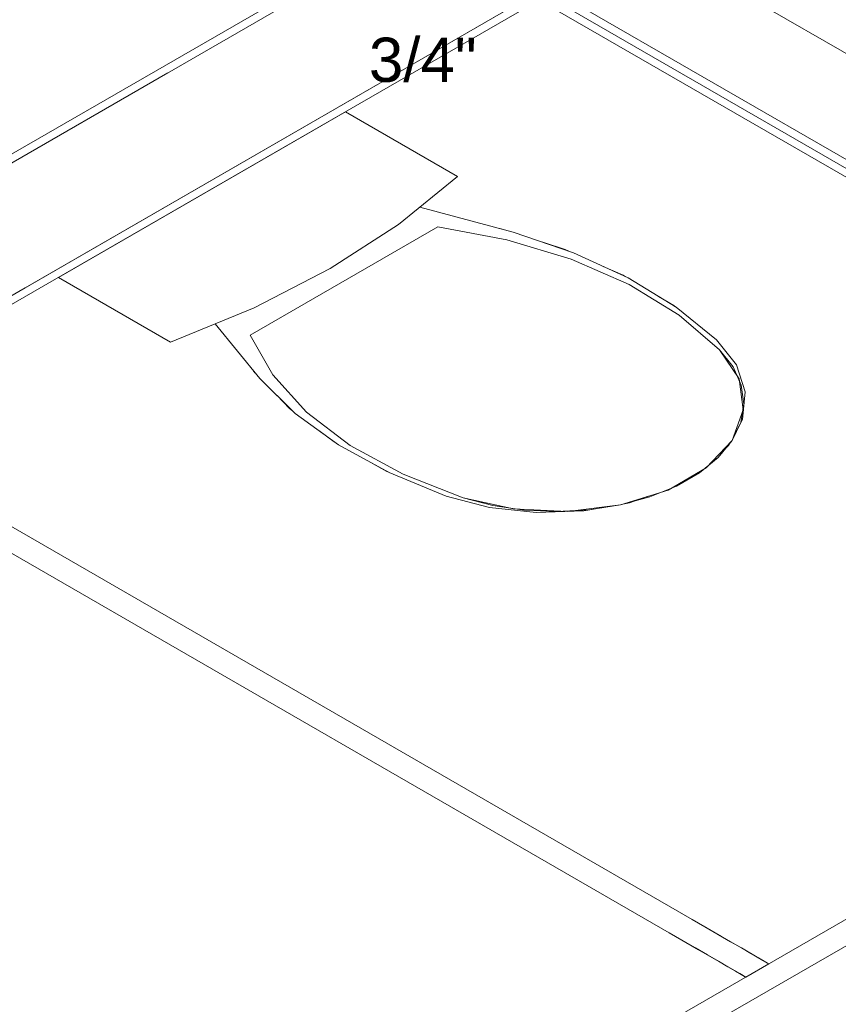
# Model space of a CAD drawing. Header units: millimetres. Extents: x 2 to 902, y -447 to 199.
# Tile 433 of 656: x 104.29 to 107.99, y 84.43 to 88.88. Entities that reach past the tile are written whole.
import ezdxf

# ---------------------------------------------------------------- set-up
doc = ezdxf.new("R2010")
doc.units = ezdxf.units.MM
doc.header["$MEASUREMENT"] = 0
doc.linetypes.add('NULL', pattern=[0])
for name, color, linetype, lineweight in [('IFC-Elemento de mobília-Contorno', 152, 'Continuous', 5), ('IFC-Elemento terminal-Contorno', 253, 'Continuous', 5), ('IFC-Laje-Contorno', 134, 'Continuous', 5), ('IFC-Parede padrão-Contorno', 44, 'Continuous', 5), ('IFC-Parede-Contorno', 42, 'Continuous', 5), ('IFC-Viga-Contorno', 66, 'Continuous', 5), ('Textos', 7, 'Continuous', 9)]:
    doc.layers.add(name, color=color, linetype=linetype, lineweight=lineweight)
doc.styles.add('Arial', font='arial.ttf')

msp = doc.modelspace()

# ---------------------------------------------------------------- linework, layer by layer
at = {"layer": 'IFC-Elemento de mobília-Contorno', "color": 7, "lineweight": 5}
for p, q in [((103.3278, 87.122), (107.3288, 84.812)), ((103.3797, 87.092), (107.3288, 84.812)), ((103.2239, 87.062), (107.2249, 84.752)), ((103.2758, 87.032), (107.2249, 84.752)), ((107.3288, 84.812), (107.389, 84.7773)), ((107.3288, 84.812), (107.4614, 84.7355)), ((107.389, 84.7773), (107.4473, 84.7436)), ((107.2249, 84.752), (107.285, 84.7173)), ((107.2249, 84.752), (107.3575, 84.6755)), ((107.4473, 84.7436), (107.502, 84.712)), ((107.4614, 84.7355), (107.5738, 84.6706)), ((107.285, 84.7173), (107.3434, 84.6836)), ((107.3434, 84.6836), (107.3981, 84.652)), ((107.502, 84.712), (107.5515, 84.6835)), ((107.5515, 84.6835), (107.5942, 84.6588)), ((107.3575, 84.6755), (107.4698, 84.6106)), ((107.3981, 84.652), (107.4476, 84.6235)), ((107.5738, 84.6706), (107.6489, 84.6273)), ((107.5942, 84.6588), (107.6288, 84.6388)), ((107.6288, 84.6388), (107.6543, 84.6241)), ((107.4476, 84.6235), (107.4903, 84.5988)), ((107.4698, 84.6106), (107.5449, 84.5673)), ((107.4903, 84.5988), (107.5249, 84.5788)), ((107.5713, 84.552), (107.6752, 84.612)), ((107.6489, 84.6273), (107.6752, 84.612)), ((107.6543, 84.6241), (107.67, 84.6151)), ((107.67, 84.6151), (107.6752, 84.612)), ((107.5249, 84.5788), (107.5504, 84.5641)), ((107.5449, 84.5673), (107.5713, 84.552)), ((107.5504, 84.5641), (107.566, 84.5551)), ((107.566, 84.5551), (107.5713, 84.552))]:
    msp.add_line(p, q, dxfattribs=at)
at = {"layer": 'IFC-Elemento terminal-Contorno', "lineweight": 5}
for p, q in [((104.4631, 87.7175), (105.7605, 88.4666)), ((104.4631, 87.7175), (105.7605, 88.4666)), ((105.7605, 88.4666), (106.2676, 88.1738)), ((105.7605, 88.4666), (106.2676, 88.1738)), ((106.2676, 88.1738), (106.0001, 87.9561)), ((106.2676, 88.1738), (106.0001, 87.9561)), ((106.0972, 88.0351), (106.5197, 87.9212)), ((106.0972, 88.0351), (106.5197, 87.9212)), ((105.3298, 87.456), (106.1788, 87.9462)), ((105.3298, 87.456), (106.1788, 87.9462)), ((106.0001, 87.9561), (105.692, 87.757)), ((106.0001, 87.9561), (105.692, 87.757)), ((106.1788, 87.9462), (106.4907, 87.887)), ((106.1788, 87.9462), (106.4907, 87.887)), ((106.4551, 87.9386), (106.4645, 87.9366)), ((106.4551, 87.9386), (106.4645, 87.9366)), ((106.4645, 87.9366), (106.4736, 87.9337)), ((106.4645, 87.9366), (106.4736, 87.9337)), ((106.4907, 87.887), (106.7815, 87.799)), ((106.4907, 87.887), (106.7815, 87.799)), ((106.5197, 87.9212), (106.7917, 87.8287)), ((106.5197, 87.9212), (106.7917, 87.8287)), ((106.6527, 87.876), (106.7536, 87.8435)), ((106.6527, 87.876), (106.7536, 87.8435)), ((106.7536, 87.8435), (106.7714, 87.8356)), ((106.7536, 87.8435), (106.7714, 87.8356)), ((106.7815, 87.799), (107.0433, 87.6847)), ((106.7815, 87.799), (107.0433, 87.6847)), ((106.7917, 87.8287), (107.0388, 87.7152)), ((106.7917, 87.8287), (107.0388, 87.7152)), ((105.3473, 87.5792), (105.692, 87.757)), ((105.3473, 87.5792), (105.692, 87.757)), ((106.9259, 87.767), (107.016, 87.727)), ((106.9259, 87.767), (107.016, 87.727)), ((104.4631, 87.7175), (104.9702, 87.4247)), ((104.4631, 87.7175), (104.9702, 87.4247)), ((107.016, 87.727), (107.0263, 87.7209)), ((107.016, 87.727), (107.0263, 87.7209)), ((107.0388, 87.7152), (107.256, 87.5829)), ((107.0388, 87.7152), (107.256, 87.5829)), ((107.0433, 87.6847), (107.2692, 87.5471)), ((107.0433, 87.6847), (107.2692, 87.5471)), ((107.1762, 87.6315), (107.2463, 87.5898)), ((107.1762, 87.6315), (107.2463, 87.5898)), ((104.9702, 87.4247), (105.3473, 87.5792)), ((104.9702, 87.4247), (105.3473, 87.5792)), ((107.2463, 87.5898), (107.2507, 87.5862)), ((107.2463, 87.5898), (107.2507, 87.5862)), ((107.256, 87.5829), (107.4394, 87.4345)), ((107.256, 87.5829), (107.4394, 87.4345)), ((107.2692, 87.5471), (107.4528, 87.39)), ((107.2692, 87.5471), (107.4528, 87.39)), ((105.1722, 87.5075), (105.3731, 87.2592)), ((105.1722, 87.5075), (105.3731, 87.2592)), ((105.3298, 87.456), (105.4323, 87.276)), ((105.3298, 87.456), (105.4323, 87.276)), ((107.4394, 87.4345), (107.5288, 87.3214)), ((107.4394, 87.4345), (107.5288, 87.3214)), ((107.4528, 87.39), (107.5135, 87.3126)), ((107.4528, 87.39), (107.5407, 87.2582)), ((107.5135, 87.3126), (107.5501, 87.2304)), ((107.5288, 87.3214), (107.5686, 87.1992)), ((107.5288, 87.3214), (107.5686, 87.1992)), ((105.3429, 87.2965), (105.3464, 87.2911)), ((105.3429, 87.2965), (105.3464, 87.2911)), ((105.3464, 87.2911), (105.3515, 87.2858)), ((105.3464, 87.2911), (105.3515, 87.2858)), ((105.4323, 87.276), (105.5847, 87.1081)), ((105.4323, 87.276), (105.5847, 87.1081)), ((105.3731, 87.2592), (105.5333, 87.1021)), ((105.3731, 87.2592), (105.5333, 87.1021)), ((107.5407, 87.2582), (107.56, 87.1174)), ((107.5501, 87.2304), (107.5618, 87.1457)), ((105.4516, 87.1822), (105.5077, 87.1242)), ((105.4516, 87.1822), (105.5077, 87.1242)), ((107.5686, 87.1992), (107.5563, 87.075)), ((107.5686, 87.1992), (107.5563, 87.075)), ((107.5618, 87.1457), (107.548, 87.0612)), ((105.5077, 87.1242), (105.5213, 87.114)), ((105.5077, 87.1242), (105.5213, 87.114)), ((105.5333, 87.1021), (105.7299, 86.9595)), ((105.5333, 87.1021), (105.7299, 86.9595)), ((105.5847, 87.1081), (105.7827, 86.9569)), ((105.5847, 87.1081), (105.7827, 86.9569)), ((107.56, 87.1174), (107.5092, 86.9793)), ((107.548, 87.0612), (107.5092, 86.9793)), ((107.5563, 87.075), (107.5183, 87.0041)), ((107.5563, 87.075), (107.5409, 87.0462)), ((105.64, 87.0248), (105.7094, 86.9726)), ((105.64, 87.0248), (105.7094, 86.9726)), ((105.7094, 86.9726), (105.7201, 86.9666)), ((105.7094, 86.9726), (105.7201, 86.9666)), ((105.7299, 86.9595), (105.959, 86.8341)), ((105.7299, 86.9595), (105.959, 86.8341)), ((105.7827, 86.9569), (106.021, 86.8265)), ((105.7827, 86.9569), (106.021, 86.8265)), ((107.5092, 86.9793), (107.3925, 86.8551)), ((107.4926, 86.9562), (107.4409, 86.9066)), ((107.5092, 86.9793), (107.4466, 86.9024)), ((107.4926, 86.9562), (107.4823, 86.9463)), ((107.4995, 86.9689), (107.4926, 86.9562)), ((107.497, 86.9643), (107.4926, 86.9562)), ((105.8754, 86.8798), (105.9472, 86.8397)), ((105.8754, 86.8798), (105.9472, 86.8397)), ((107.4466, 86.9024), (107.362, 86.8329)), ((105.9472, 86.8397), (105.9532, 86.8372)), ((105.9472, 86.8397), (105.9532, 86.8372)), ((105.959, 86.8341), (106.216, 86.7282)), ((105.959, 86.8341), (106.216, 86.7282)), ((106.021, 86.8265), (106.2931, 86.7204)), ((106.021, 86.8265), (106.2931, 86.7204)), ((107.2195, 86.7553), (107.3925, 86.8551)), ((107.258, 86.7729), (107.362, 86.8329)), ((107.0046, 86.6879), (107.2195, 86.7553)), ((107.1377, 86.7241), (107.258, 86.7729)), ((106.216, 86.7282), (106.412, 86.6766)), ((106.216, 86.7282), (106.412, 86.6766)), ((106.2931, 86.7204), (106.4273, 86.6854)), ((106.2931, 86.7204), (106.5214, 86.6697)), ((106.4271, 86.6854), (106.5696, 86.6643)), ((106.7653, 86.6586), (107.0046, 86.6879)), ((106.8626, 86.6655), (107.0046, 86.6879)), ((107.0046, 86.6879), (107.1377, 86.7241)), ((107.0224, 86.6935), (107.0446, 86.6975)), ((107.0304, 86.6949), (107.0446, 86.6975)), ((107.0446, 86.6975), (107.1304, 86.7274)), ((107.0446, 86.6975), (107.0617, 86.7034)), ((106.412, 86.6766), (106.6237, 86.6536)), ((106.412, 86.6766), (106.6237, 86.6536)), ((106.5214, 86.6697), (106.7653, 86.6586)), ((106.5696, 86.6643), (106.7162, 86.6576)), ((106.6237, 86.6536), (106.8388, 86.6607)), ((106.6237, 86.6536), (106.8388, 86.6607)), ((106.7162, 86.6576), (106.8626, 86.6655)), ((106.8388, 86.6607), (106.9616, 86.6826)), ((106.8388, 86.6607), (106.8887, 86.6696))]:
    msp.add_line(p, q, dxfattribs=at)
at = {"layer": 'IFC-Laje-Contorno', "color": 7, "lineweight": 5}
msp.add_line((104.6027, 90.1859), (110.0888, 87.0186), dxfattribs=at)
at = {"layer": 'IFC-Parede padrão-Contorno', "color": 7, "lineweight": 5}
for p, q in [((104.6027, 90.1859), (111.7976, 86.032)), ((100.6242, 86.1811), (106.0471, 89.312)), ((101.8585, 86.8538), (106.1164, 89.312)), ((104.3121, 87.6703), (106.636, 89.012)), ((101.1662, 85.854), (106.6014, 88.992)), ((105.5587, 88.3501), (106.636, 88.972)), ((106.6014, 88.992), (111.7629, 86.012)), ((99.5346, 85.512), (104.9575, 88.6429)), ((100.1235, 85.212), (105.5587, 88.3501)), ((100.0542, 85.212), (104.3121, 87.6703)), ((104.419, 82.732), (110.9315, 86.492)), ((104.5229, 82.672), (111.0354, 86.432))]:
    msp.add_line(p, q, dxfattribs=at)
at = {"layer": 'IFC-Parede-Contorno', "color": 7, "lineweight": 5}
msp.add_line((105.0531, 90.4459), (108.9855, 88.1756), dxfattribs=at)
at = {"layer": 'IFC-Viga-Contorno', "color": 7, "lineweight": 5}
for p, q in [((105.053, 90.4459), (112.2478, 86.2919)), ((104.6373, 90.2059), (111.8321, 86.0519))]:
    msp.add_line(p, q, dxfattribs=at)

# ---------------------------------------------------------------- texts
at = {"layer": 'Textos', "linetype": 'NULL', "insert": (105.8669, 88.599), "char_height": 0.2, "width": 0.975, "attachment_point": 7, "line_spacing_factor": 0.6, "style": 'Arial'}
msp.add_mtext('3/4"', dxfattribs=at)

doc.saveas('drawing.dxf')
